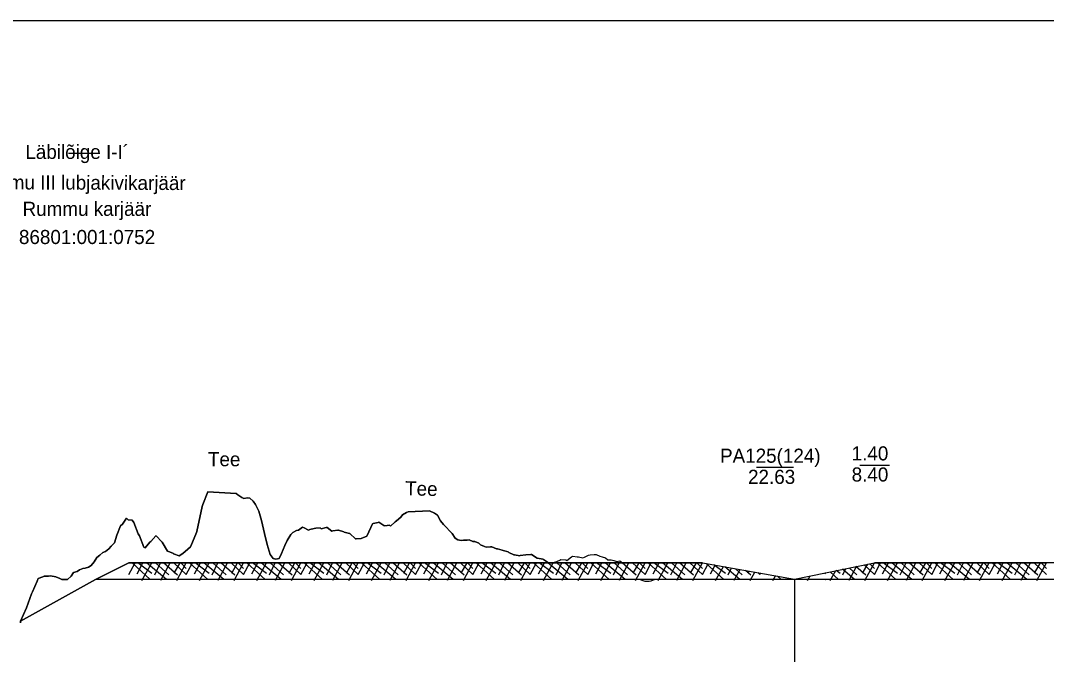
# Model space of a CAD drawing. Extents: x 509422 to 615075, y 6525431 to 6565970.
# Drawn here: x 514204.7 to 514379.5, y 6565861.8 to 6565969.8 of the extents above; entities that cross this region are included whole.
import ezdxf

# ---------------------------------------------------------------- set-up
doc = ezdxf.new("R2010")
doc.units = 0
for name, color, linetype in [('GEOLPUNKT', 7, 'Continuous'), ('PIIR', 7, 'Continuous'), ('PIIR_ME', 7, 'Continuous'), ('TEE', 7, 'Continuous'), ('TÄIDE', 7, 'Continuous'), ('VORMISTUS', 7, 'Continuous')]:
    doc.layers.add(name, color=color, linetype=linetype)

msp = doc.modelspace()

# ---------------------------------------------------------------- linework, layer by layer
at = {"layer": 'GEOLPUNKT'}
for p, q in [((514212.88, 6565947.24), (514217.94, 6565947.24)), ((514330.12, 6565893.69), (514336.44, 6565893.69)), ((514347.69, 6565894.07), (514352.75, 6565894.07)), ((514336.56, 6565874.65), (514336.56, 6565747.65))]:
    msp.add_line(p, q, dxfattribs=at)
at = {"layer": 'TÄIDE'}
for p, q in [((514294.66, 6565877.42), (514293.8, 6565878.01)), ((514217.48, 6565874.6), (514223.18, 6565877.42)), ((514223.18, 6565875.44), (514224.24, 6565877.42)), ((514320.89, 6565877.42), (514223.18, 6565877.42)), ((514226.84, 6565874.58), (514223.72, 6565877.42)), ((514224.58, 6565875.56), (514225.59, 6565877.42)), ((514227.11, 6565875.58), (514224.69, 6565877.42)), ((514225.42, 6565874.38), (514227.1, 6565877.42)), ((514229.57, 6565874.6), (514226.17, 6565877.42)), ((514227.58, 6565875.36), (514228.57, 6565877.42)), ((514229.97, 6565875.38), (514227.71, 6565877.42)), ((514228.62, 6565874.45), (514230.21, 6565877.42)), ((514231.46, 6565875.29), (514229.08, 6565877.42)), ((514232.95, 6565875.44), (514230.83, 6565877.42)), ((514230.93, 6565875.65), (514231.94, 6565877.42)), ((514231.33, 6565874.39), (514232.95, 6565877.42)), ((514232.95, 6565876.45), (514232.03, 6565877.42)), ((514232.95, 6565875.44), (514234.01, 6565877.42)), ((514236.61, 6565874.58), (514233.49, 6565877.42)), ((514234.35, 6565875.56), (514235.36, 6565877.42)), ((514236.88, 6565875.58), (514234.46, 6565877.42)), ((514235.19, 6565874.38), (514236.87, 6565877.42)), ((514239.34, 6565874.6), (514235.94, 6565877.42)), ((514237.35, 6565875.36), (514238.34, 6565877.42)), ((514239.74, 6565875.38), (514237.48, 6565877.42)), ((514238.39, 6565874.45), (514239.98, 6565877.42)), ((514241.23, 6565875.29), (514238.85, 6565877.42)), ((514242.72, 6565875.44), (514240.6, 6565877.42)), ((514240.7, 6565875.65), (514241.71, 6565877.42)), ((514241.1, 6565874.39), (514242.72, 6565877.42)), ((514242.72, 6565876.45), (514241.8, 6565877.42)), ((514242.72, 6565875.44), (514243.78, 6565877.42)), ((514246.38, 6565874.58), (514243.26, 6565877.42)), ((514244.12, 6565875.56), (514245.13, 6565877.42)), ((514246.65, 6565875.58), (514244.23, 6565877.42)), ((514244.96, 6565874.38), (514246.64, 6565877.42)), ((514249.12, 6565874.6), (514245.71, 6565877.42)), ((514247.12, 6565875.36), (514248.11, 6565877.42)), ((514249.52, 6565875.38), (514247.25, 6565877.42)), ((514248.16, 6565874.45), (514249.75, 6565877.42)), ((514251, 6565875.29), (514248.62, 6565877.42)), ((514252.49, 6565875.44), (514250.37, 6565877.42)), ((514250.47, 6565875.65), (514251.48, 6565877.42)), ((514250.87, 6565874.39), (514252.49, 6565877.42)), ((514252.49, 6565876.45), (514251.58, 6565877.42)), ((514252.49, 6565875.44), (514253.55, 6565877.42)), ((514256.16, 6565874.58), (514253.03, 6565877.42)), ((514253.89, 6565875.56), (514254.9, 6565877.42)), ((514256.42, 6565875.58), (514254, 6565877.42)), ((514254.73, 6565874.38), (514256.41, 6565877.42)), ((514258.89, 6565874.6), (514255.48, 6565877.42)), ((514256.89, 6565875.36), (514257.89, 6565877.42)), ((514259.29, 6565875.38), (514257.02, 6565877.42)), ((514257.93, 6565874.45), (514259.52, 6565877.42)), ((514260.77, 6565875.29), (514258.39, 6565877.42)), ((514262.26, 6565875.44), (514260.14, 6565877.42)), ((514260.24, 6565875.65), (514261.25, 6565877.42)), ((514260.64, 6565874.39), (514262.26, 6565877.42)), ((514262.26, 6565876.45), (514261.35, 6565877.42)), ((514262.26, 6565875.44), (514263.33, 6565877.42)), ((514265.93, 6565874.58), (514262.8, 6565877.42)), ((514263.66, 6565875.56), (514264.67, 6565877.42)), ((514266.19, 6565875.58), (514263.77, 6565877.42)), ((514264.5, 6565874.38), (514266.18, 6565877.42)), ((514268.66, 6565874.6), (514265.25, 6565877.42)), ((514266.66, 6565875.36), (514267.66, 6565877.42)), ((514269.06, 6565875.38), (514266.79, 6565877.42)), ((514267.7, 6565874.45), (514269.29, 6565877.42)), ((514270.54, 6565875.29), (514268.16, 6565877.42)), ((514272.03, 6565875.44), (514269.91, 6565877.42)), ((514270.01, 6565875.65), (514271.02, 6565877.42)), ((514270.41, 6565874.39), (514272.03, 6565877.42)), ((514272.03, 6565876.45), (514271.12, 6565877.42)), ((514272.03, 6565875.44), (514273.1, 6565877.42)), ((514275.7, 6565874.58), (514272.57, 6565877.42)), ((514273.43, 6565875.56), (514274.44, 6565877.42)), ((514275.96, 6565875.58), (514273.54, 6565877.42)), ((514274.28, 6565874.38), (514275.95, 6565877.42)), ((514278.43, 6565874.6), (514275.02, 6565877.42)), ((514276.43, 6565875.36), (514277.43, 6565877.42)), ((514278.83, 6565875.38), (514276.56, 6565877.42)), ((514277.47, 6565874.45), (514279.06, 6565877.42)), ((514280.32, 6565875.29), (514277.93, 6565877.42)), ((514281.8, 6565875.44), (514279.68, 6565877.42)), ((514279.78, 6565875.65), (514280.79, 6565877.42)), ((514280.18, 6565874.39), (514281.8, 6565877.42)), ((514281.8, 6565876.45), (514280.89, 6565877.42)), ((514281.8, 6565875.44), (514282.87, 6565877.42)), ((514285.47, 6565874.58), (514282.34, 6565877.42)), ((514283.2, 6565875.56), (514284.21, 6565877.42)), ((514285.73, 6565875.58), (514283.31, 6565877.42)), ((514284.05, 6565874.38), (514285.72, 6565877.42)), ((514288.2, 6565874.6), (514284.79, 6565877.42)), ((514286.2, 6565875.36), (514287.2, 6565877.42)), ((514288.6, 6565875.38), (514286.34, 6565877.42)), ((514287.24, 6565874.45), (514288.83, 6565877.42)), ((514290.09, 6565875.29), (514287.71, 6565877.42)), ((514291.57, 6565875.44), (514289.45, 6565877.42)), ((514289.55, 6565875.65), (514290.56, 6565877.42)), ((514289.95, 6565874.39), (514291.57, 6565877.42)), ((514291.57, 6565876.45), (514290.66, 6565877.42)), ((514291.57, 6565875.44), (514292.64, 6565877.42)), ((514295.24, 6565874.58), (514292.12, 6565877.42)), ((514292.97, 6565875.56), (514293.98, 6565877.42)), ((514295.5, 6565875.58), (514293.08, 6565877.42)), ((514293.82, 6565874.38), (514295.49, 6565877.42)), ((514297.97, 6565874.6), (514294.56, 6565877.42)), ((514295.97, 6565875.36), (514296.97, 6565877.42)), ((514298.37, 6565875.38), (514296.11, 6565877.42)), ((514297.01, 6565874.45), (514298.6, 6565877.42)), ((514299.86, 6565875.29), (514297.48, 6565877.42)), ((514301.35, 6565875.44), (514299.22, 6565877.42)), ((514299.32, 6565875.65), (514300.33, 6565877.42)), ((514299.72, 6565874.39), (514301.35, 6565877.42)), ((514301.35, 6565876.45), (514300.43, 6565877.42)), ((514301.35, 6565875.44), (514302.41, 6565877.42)), ((514305.01, 6565874.58), (514301.89, 6565877.42)), ((514302.74, 6565875.56), (514303.75, 6565877.42)), ((514305.28, 6565875.58), (514302.85, 6565877.42)), ((514303.59, 6565874.38), (514305.26, 6565877.42)), ((514307.74, 6565874.6), (514304.34, 6565877.42)), ((514305.74, 6565875.36), (514306.74, 6565877.42)), ((514308.14, 6565875.38), (514305.88, 6565877.42)), ((514306.79, 6565874.45), (514308.37, 6565877.42)), ((514309.63, 6565875.29), (514307.25, 6565877.42)), ((514311.12, 6565875.44), (514308.99, 6565877.42)), ((514309.09, 6565875.65), (514310.1, 6565877.42)), ((514309.5, 6565874.39), (514311.12, 6565877.42)), ((514311.12, 6565876.45), (514310.2, 6565877.42)), ((514311.12, 6565875.44), (514312.18, 6565877.42)), ((514314.78, 6565874.58), (514311.66, 6565877.42)), ((514312.52, 6565875.56), (514313.53, 6565877.42)), ((514315.05, 6565875.58), (514312.62, 6565877.42)), ((514313.36, 6565874.38), (514315.03, 6565877.42)), ((514317.51, 6565874.6), (514314.11, 6565877.42)), ((514315.51, 6565875.36), (514316.51, 6565877.42)), ((514317.91, 6565875.38), (514315.65, 6565877.42)), ((514316.56, 6565874.45), (514318.14, 6565877.42)), ((514319.4, 6565875.29), (514317.02, 6565877.42)), ((514320.89, 6565875.44), (514318.76, 6565877.42)), ((514318.87, 6565875.65), (514319.87, 6565877.42)), ((514319.27, 6565874.39), (514320.89, 6565877.42)), ((514320.89, 6565876.45), (514319.97, 6565877.42)), ((514320.89, 6565875.44), (514321.86, 6565877.25)), ((514324.55, 6565874.58), (514321.56, 6565877.3)), ((514322.29, 6565875.56), (514323.08, 6565877.03)), ((514324.82, 6565875.58), (514322.85, 6565877.07)), ((514323.13, 6565874.38), (514324.46, 6565876.79)), ((514327.28, 6565874.6), (514324.69, 6565876.75)), ((514325.28, 6565875.36), (514325.86, 6565876.54)), ((514326.33, 6565874.45), (514327.31, 6565876.28)), ((514327.68, 6565875.38), (514326.53, 6565876.42)), ((514329.17, 6565875.29), (514328.25, 6565876.12)), ((514328.64, 6565875.65), (514328.84, 6565876.01)), ((514342.67, 6565874.38), (514343.61, 6565876.08)), ((514344.36, 6565875.58), (514343.68, 6565876.09)), ((514346.82, 6565874.6), (514344.76, 6565876.31)), ((514344.83, 6565875.36), (514345.34, 6565876.43)), ((514345.87, 6565874.45), (514347.12, 6565876.79)), ((514347.22, 6565875.38), (514345.92, 6565876.55)), ((514348.71, 6565875.29), (514347.05, 6565876.78)), ((514348.18, 6565875.65), (514349.05, 6565877.19)), ((514350.2, 6565875.44), (514348.46, 6565877.07)), ((514348.58, 6565874.39), (514350.2, 6565877.42)), ((514350.2, 6565876.45), (514349.43, 6565877.26)), ((514486.88, 6565877.42), (514350.2, 6565877.42)), ((514350.2, 6565875.44), (514351.26, 6565877.42)), ((514353.86, 6565874.58), (514350.74, 6565877.42)), ((514351.6, 6565875.56), (514352.61, 6565877.42)), ((514354.13, 6565875.58), (514351.71, 6565877.42)), ((514352.44, 6565874.38), (514354.12, 6565877.42)), ((514356.59, 6565874.6), (514353.19, 6565877.42)), ((514354.6, 6565875.36), (514355.59, 6565877.42)), ((514356.99, 6565875.38), (514354.73, 6565877.42)), ((514355.64, 6565874.45), (514357.23, 6565877.42)), ((514358.48, 6565875.29), (514356.1, 6565877.42)), ((514359.97, 6565875.44), (514357.85, 6565877.42)), ((514357.95, 6565875.65), (514358.96, 6565877.42)), ((514358.35, 6565874.39), (514359.97, 6565877.42)), ((514359.97, 6565876.45), (514359.05, 6565877.42)), ((514359.97, 6565875.44), (514361.03, 6565877.42)), ((514363.63, 6565874.58), (514360.51, 6565877.42)), ((514361.37, 6565875.56), (514362.38, 6565877.42)), ((514363.9, 6565875.58), (514361.48, 6565877.42)), ((514362.21, 6565874.38), (514363.89, 6565877.42)), ((514366.37, 6565874.6), (514362.96, 6565877.42)), ((514364.37, 6565875.36), (514365.36, 6565877.42)), ((514366.76, 6565875.38), (514364.5, 6565877.42)), ((514365.41, 6565874.45), (514367, 6565877.42)), ((514368.25, 6565875.29), (514365.87, 6565877.42)), ((514369.74, 6565875.44), (514367.62, 6565877.42)), ((514367.72, 6565875.65), (514368.73, 6565877.42)), ((514368.12, 6565874.39), (514369.74, 6565877.42)), ((514369.74, 6565876.45), (514368.82, 6565877.42)), ((514369.74, 6565875.44), (514370.8, 6565877.42)), ((514373.4, 6565874.58), (514370.28, 6565877.42)), ((514371.14, 6565875.56), (514372.15, 6565877.42)), ((514373.67, 6565875.58), (514371.25, 6565877.42)), ((514371.98, 6565874.38), (514373.66, 6565877.42)), ((514376.14, 6565874.6), (514372.73, 6565877.42)), ((514374.14, 6565875.36), (514375.13, 6565877.42)), ((514376.54, 6565875.38), (514374.27, 6565877.42)), ((514375.18, 6565874.45), (514376.77, 6565877.42)), ((514378.02, 6565875.29), (514375.64, 6565877.42)), ((514379.51, 6565875.44), (514377.39, 6565877.42)), ((514377.49, 6565875.65), (514378.5, 6565877.42)), ((514377.89, 6565874.39), (514379.51, 6565877.42)), ((514379.51, 6565876.45), (514378.6, 6565877.42)), ((514204.73, 6565867.46), (514217.48, 6565874.6)), ((514217.48, 6565874.6), (514204.73, 6565867.46)), ((514486.88, 6565874.6), (514217.48, 6565874.6)), ((514309.79, 6565874.6), (514217.48, 6565874.6)), ((514334.24, 6565874.6), (514312.78, 6565874.6)), ((514329.04, 6565874.39), (514329.81, 6565875.84)), ((514330.66, 6565875.44), (514330.33, 6565875.75)), ((514330.66, 6565875.44), (514330.78, 6565875.67)), ((514332.9, 6565874.38), (514333.36, 6565875.21)), ((514334.32, 6565874.58), (514333.69, 6565875.15)), ((514341, 6565874.6), (514338.14, 6565874.6)), ((514338.81, 6565874.39), (514339.24, 6565875.19)), ((514341.83, 6565875.56), (514341.92, 6565875.74)), ((514354.69, 6565874.6), (514341.91, 6565874.6)), ((514344.09, 6565874.58), (514342.66, 6565875.89)), ((514382.55, 6565874.6), (514355.02, 6565874.6))]:
    msp.add_line(p, q, dxfattribs=at)
for points in [[(514293.8, 6565878.01), (514293.73, 6565878.02), (514292.79, 6565878.23), (514292.76, 6565878.23), (514291.79, 6565878.84), (514291.79, 6565878.84), (514291.65, 6565878.84), (514290.82, 6565878.79), (514290.79, 6565878.79), (514289.85, 6565878.65), (514289.79, 6565878.62), (514288.89, 6565878.78), (514288.79, 6565878.76), (514287.92, 6565879.17), (514287.79, 6565879.31), (514286.95, 6565879.49), (514286.79, 6565879.6), (514285.98, 6565879.78), (514285.79, 6565879.81), (514285.01, 6565880.12), (514284.79, 6565880.14), (514284.05, 6565880.08), (514283.79, 6565880.2), (514283.08, 6565880.5), (514282.79, 6565880.79), (514282.11, 6565881.04), (514281.79, 6565881.06), (514281.14, 6565881.32), (514280.79, 6565881.28), (514280.17, 6565881.25), (514279.79, 6565881.21), (514279.21, 6565881.36), (514278.79, 6565881.63), (514278.24, 6565882.4), (514277.79, 6565882.85), (514277.27, 6565883.44), (514276.79, 6565883.94), (514276.3, 6565884.55), (514275.79, 6565885.55), (514275.25, 6565885.9), (514274.39, 6565886.3), (514270.78, 6565886.09), (514270.49, 6565885.97), (514269.78, 6565885.6), (514269.53, 6565885.22), (514268.78, 6565884.55), (514268.56, 6565884.42), (514267.78, 6565883.67), (514267.59, 6565883.84), (514266.78, 6565883.72), (514266.62, 6565883.75), (514265.78, 6565884.37), (514265.65, 6565884.31), (514264.78, 6565884.12), (514264.69, 6565884.07), (514263.78, 6565882.06), (514263.72, 6565881.97), (514262.78, 6565881.55), (514262.75, 6565881.54), (514261.92, 6565881.51), (514261.78, 6565881.51), (514261.78, 6565881.51), (514260.81, 6565882.4), (514260.78, 6565882.43), (514259.85, 6565882.66), (514259.78, 6565882.68), (514258.88, 6565883), (514258.78, 6565882.99), (514257.91, 6565882.85), (514257.77, 6565882.83), (514256.94, 6565883.41), (514256.77, 6565883.46), (514255.97, 6565883.23), (514255.77, 6565883.37), (514255.01, 6565883.33), (514254.77, 6565883.28), (514254.04, 6565883.07), (514253.77, 6565882.97), (514253.07, 6565883.36), (514252.77, 6565883.47), (514252.1, 6565883), (514251.77, 6565882.94), (514251.13, 6565882.58), (514250.77, 6565882.25), (514250.17, 6565881.23), (514249.77, 6565880.36), (514249.2, 6565878.98), (514248.77, 6565878.18), (514248.23, 6565878.05), (514247.77, 6565878.13), (514247.26, 6565878.86), (514246.77, 6565880.52), (514246.29, 6565882.41), (514245.77, 6565884.65), (514245.33, 6565886.21), (514244.77, 6565887.35), (514244.36, 6565887.93), (514243.77, 6565888.45), (514243.39, 6565888.48), (514242.77, 6565888.37), (514242.42, 6565888.54), (514241.77, 6565889.03), (514241.45, 6565889.23), (514236.61, 6565889.49), (514235.76, 6565887.35), (514235.65, 6565886.99), (514234.76, 6565882.74), (514234.68, 6565882.57), (514233.76, 6565880.23), (514233.71, 6565880.14), (514232.76, 6565879.33), (514232.74, 6565879.29), (514232.19, 6565878.9), (514231.77, 6565878.6), (514231.76, 6565878.61), (514230.81, 6565878.95), (514230.76, 6565878.98), (514229.84, 6565879.38), (514229.76, 6565879.43), (514228.87, 6565880.92), (514228.76, 6565881.04), (514227.9, 6565881.94), (514227.76, 6565882), (514226.93, 6565881.06), (514226.76, 6565880.91), (514225.97, 6565879.99), (514225.76, 6565880.06), (514225, 6565881.99), (514224.76, 6565882.33), (514224.03, 6565884.3), (514223.76, 6565884.66), (514223.06, 6565884.74), (514222.76, 6565885), (514222.09, 6565884.01), (514221.75, 6565883.7), (514221.13, 6565882.11), (514220.75, 6565880.82), (514220.16, 6565880.23), (514219.75, 6565879.79), (514219.19, 6565879.36), (514218.75, 6565879.17), (514218.22, 6565878.73), (514217.75, 6565878.3), (514217.25, 6565877.58), (514216.75, 6565876.98), (514216.29, 6565876.65), (514215.75, 6565876.49), (514215.32, 6565876.47), (514214.75, 6565876.22), (514214.35, 6565875.94), (514213.75, 6565875.77), (514213.38, 6565875.13), (514212.75, 6565874.57), (514212.41, 6565874.6), (514211.75, 6565874.6), (514211.45, 6565874.74), (514210.75, 6565875.05), (514210.48, 6565875.11), (514209.75, 6565875.18), (514209.51, 6565875.15), (514208.75, 6565875.12), (514208.54, 6565875.04), (514207.75, 6565874.72), (514207.57, 6565874.29), (514206.75, 6565872.47), (514206.61, 6565872.11), (514205.75, 6565869.72), (514204.73, 6565867.46)], [(514204.73, 6565867.17), (514204.73, 6565867.46), (514205.75, 6565869.72), (514206.61, 6565872.11), (514206.75, 6565872.47), (514207.57, 6565874.29), (514207.75, 6565874.72), (514208.54, 6565875.04), (514208.75, 6565875.12), (514209.51, 6565875.15), (514209.75, 6565875.18), (514210.48, 6565875.11), (514210.75, 6565875.05), (514211.45, 6565874.74), (514211.75, 6565874.6), (514212.41, 6565874.6), (514212.75, 6565874.57), (514213.38, 6565875.13), (514213.75, 6565875.77), (514214.35, 6565875.94), (514214.75, 6565876.22), (514215.32, 6565876.47), (514215.75, 6565876.49), (514216.29, 6565876.65), (514216.75, 6565876.98), (514217.25, 6565877.58), (514217.75, 6565878.3), (514218.22, 6565878.73), (514218.75, 6565879.17), (514219.19, 6565879.36), (514219.75, 6565879.79), (514220.16, 6565880.23), (514220.75, 6565880.82), (514221.13, 6565882.11), (514221.75, 6565883.7), (514222.09, 6565884.01), (514222.76, 6565885), (514223.06, 6565884.74), (514223.76, 6565884.66), (514224.03, 6565884.3), (514224.76, 6565882.33), (514225, 6565881.99), (514225.76, 6565880.06), (514225.97, 6565879.99), (514226.76, 6565880.91), (514226.93, 6565881.06), (514227.76, 6565882), (514227.9, 6565881.94), (514228.76, 6565881.04), (514228.87, 6565880.92), (514229.76, 6565879.43), (514229.84, 6565879.38), (514230.76, 6565878.98), (514230.81, 6565878.95), (514231.76, 6565878.61), (514231.77, 6565878.6), (514232.19, 6565878.9), (514232.74, 6565879.29), (514232.76, 6565879.33), (514233.71, 6565880.14), (514233.76, 6565880.23), (514234.68, 6565882.57), (514234.76, 6565882.74), (514235.65, 6565886.99), (514235.76, 6565887.35), (514236.61, 6565889.49), (514241.45, 6565889.23), (514241.77, 6565889.03), (514242.42, 6565888.54), (514242.77, 6565888.37), (514243.39, 6565888.48), (514243.77, 6565888.45), (514244.36, 6565887.93), (514244.77, 6565887.35), (514245.33, 6565886.21), (514245.77, 6565884.65), (514246.29, 6565882.41), (514246.77, 6565880.52), (514247.26, 6565878.86), (514247.77, 6565878.13), (514248.23, 6565878.05), (514248.77, 6565878.18), (514249.2, 6565878.98), (514249.77, 6565880.36), (514250.17, 6565881.23), (514250.77, 6565882.25), (514251.13, 6565882.58), (514251.77, 6565882.94), (514252.1, 6565883), (514252.77, 6565883.47), (514253.07, 6565883.36), (514253.77, 6565882.97), (514254.04, 6565883.07), (514254.77, 6565883.28), (514255.01, 6565883.33), (514255.77, 6565883.37), (514255.97, 6565883.23), (514256.77, 6565883.46), (514256.94, 6565883.41), (514257.77, 6565882.83), (514257.91, 6565882.85), (514258.78, 6565882.99), (514258.88, 6565883), (514259.78, 6565882.68), (514259.85, 6565882.66), (514260.78, 6565882.43), (514260.81, 6565882.4), (514261.78, 6565881.51), (514261.78, 6565881.51), (514261.92, 6565881.51), (514262.75, 6565881.54), (514262.78, 6565881.55), (514263.72, 6565881.97), (514263.78, 6565882.06), (514264.69, 6565884.07), (514264.78, 6565884.12), (514265.65, 6565884.31), (514265.78, 6565884.37), (514266.62, 6565883.75), (514266.78, 6565883.72), (514267.59, 6565883.84), (514267.78, 6565883.67), (514268.56, 6565884.42), (514268.78, 6565884.55), (514269.53, 6565885.22), (514269.78, 6565885.6), (514270.49, 6565885.97), (514270.78, 6565886.09), (514274.39, 6565886.3), (514275.25, 6565885.9), (514275.79, 6565885.55), (514276.3, 6565884.55), (514276.79, 6565883.94), (514277.27, 6565883.44), (514277.79, 6565882.85), (514278.24, 6565882.4), (514278.79, 6565881.63), (514279.21, 6565881.36), (514279.79, 6565881.21), (514280.17, 6565881.25), (514280.79, 6565881.28), (514281.14, 6565881.32), (514281.79, 6565881.06), (514282.11, 6565881.04), (514282.79, 6565880.79), (514283.08, 6565880.5), (514283.79, 6565880.2), (514284.05, 6565880.08), (514284.79, 6565880.14), (514285.01, 6565880.12), (514285.79, 6565879.81), (514285.98, 6565879.78), (514286.79, 6565879.6), (514286.95, 6565879.49), (514287.79, 6565879.31), (514287.92, 6565879.17), (514288.79, 6565878.76), (514288.89, 6565878.78), (514289.79, 6565878.62), (514289.85, 6565878.65), (514290.79, 6565878.79), (514290.82, 6565878.79), (514291.65, 6565878.84), (514291.79, 6565878.84), (514291.79, 6565878.84), (514292.76, 6565878.23), (514292.79, 6565878.23), (514293.73, 6565878.02), (514293.8, 6565878.01), (514294.69, 6565877.4), (514294.8, 6565877.38), (514295.66, 6565877.53), (514295.8, 6565877.55), (514296.63, 6565877.88), (514296.8, 6565877.98), (514297.6, 6565877.92), (514297.8, 6565877.84), (514298.57, 6565878.43), (514298.8, 6565878.53), (514299.53, 6565878.41), (514299.8, 6565878.46), (514300.5, 6565878.25), (514300.8, 6565878.36), (514301.47, 6565878.73), (514301.8, 6565878.75), (514302.44, 6565878.86), (514302.8, 6565878.81), (514303.41, 6565878.56), (514303.8, 6565878.41), (514304.37, 6565878.26), (514304.8, 6565877.95), (514305.34, 6565877.95), (514305.8, 6565877.79), (514306.31, 6565877.63), (514306.8, 6565877.75), (514307.28, 6565877.4), (514307.42, 6565877.28)], [(514223.18, 6565877.42), (514217.48, 6565874.6), (514204.73, 6565867.46)], [(514223.18, 6565877.42), (514232.95, 6565877.42), (514232.95, 6565877.42), (514242.72, 6565877.42), (514242.72, 6565877.42), (514252.49, 6565877.42), (514252.49, 6565877.42), (514262.26, 6565877.42), (514262.26, 6565877.42), (514272.03, 6565877.42), (514272.03, 6565877.42), (514281.8, 6565877.42), (514281.8, 6565877.42), (514291.57, 6565877.42), (514291.57, 6565877.42), (514301.35, 6565877.42), (514301.35, 6565877.42), (514311.12, 6565877.42)], [(514223.18, 6565877.42), (514232.95, 6565877.42), (514242.72, 6565877.42), (514252.49, 6565877.42), (514262.26, 6565877.42), (514272.03, 6565877.42), (514281.8, 6565877.42), (514291.57, 6565877.42), (514294.66, 6565877.42)], [(514311.12, 6565877.42), (514320.89, 6565877.42)], [(514320.89, 6565877.42), (514336.56, 6565874.65), (514350.2, 6565877.42)], [(514350.2, 6565877.42), (514359.97, 6565877.42)], [(514359.97, 6565877.42), (514369.74, 6565877.42)], [(514369.74, 6565877.42), (514379.51, 6565877.42)], [(514312.78, 6565874.6), (514312.12, 6565874.3), (514311.81, 6565874.23), (514311.15, 6565874.24), (514310.8, 6565874.32), (514310.18, 6565874.59), (514309.8, 6565874.58), (514309.79, 6565874.6)], [(514338.14, 6565874.6), (514334.24, 6565874.6)], [(514341.91, 6565874.6), (514341.82, 6565874.53), (514341.18, 6565874.55), (514341, 6565874.6)], [(514355.02, 6565874.6), (514354.69, 6565874.6)], [(514204.73, 6565867.46), (514204.73, 6565867.17)]]:
    msp.add_lwpolyline(points, dxfattribs=at)
at = {"layer": 'VORMISTUS'}
msp.add_line((513871.84, 6565969.83), (514691.84, 6565969.83), dxfattribs=at)

# ---------------------------------------------------------------- texts
at = {"layer": 'GEOLPUNKT'}
for s, p in [('Läbilõige I-I´', (514205.55, 6565946.24)), ('PA125(124)', (514323.9, 6565894.47)), ('1.40', (514346.32, 6565894.87)), ('8.40', (514346.32, 6565891.27)), ('22.63', (514328.67, 6565890.87))]:
    msp.add_text(s, height=2.4, dxfattribs=at).set_placement(p)
at = {"layer": 'PIIR'}
for s, p in [('Rummu karjäär', (514205.07, 6565936.54)), ('86801:001:0752', (514204.46, 6565931.74))]:
    msp.add_text(s, height=2.4, dxfattribs=at).set_placement(p)
at = {"layer": 'PIIR_ME'}
msp.add_text('Rummu III lubjakivikarjäär', height=2.4, rotation=359.7764, dxfattribs=at).set_placement((514195.94, 6565941.08))
at = {"layer": 'TEE'}
for rotation, p in [(359.7017, (514236.65, 6565893.89)), (358.3935, (514270.22, 6565888.94))]:
    msp.add_text('Tee', height=2.4, rotation=rotation, dxfattribs=at).set_placement(p)

doc.saveas('drawing.dxf')
